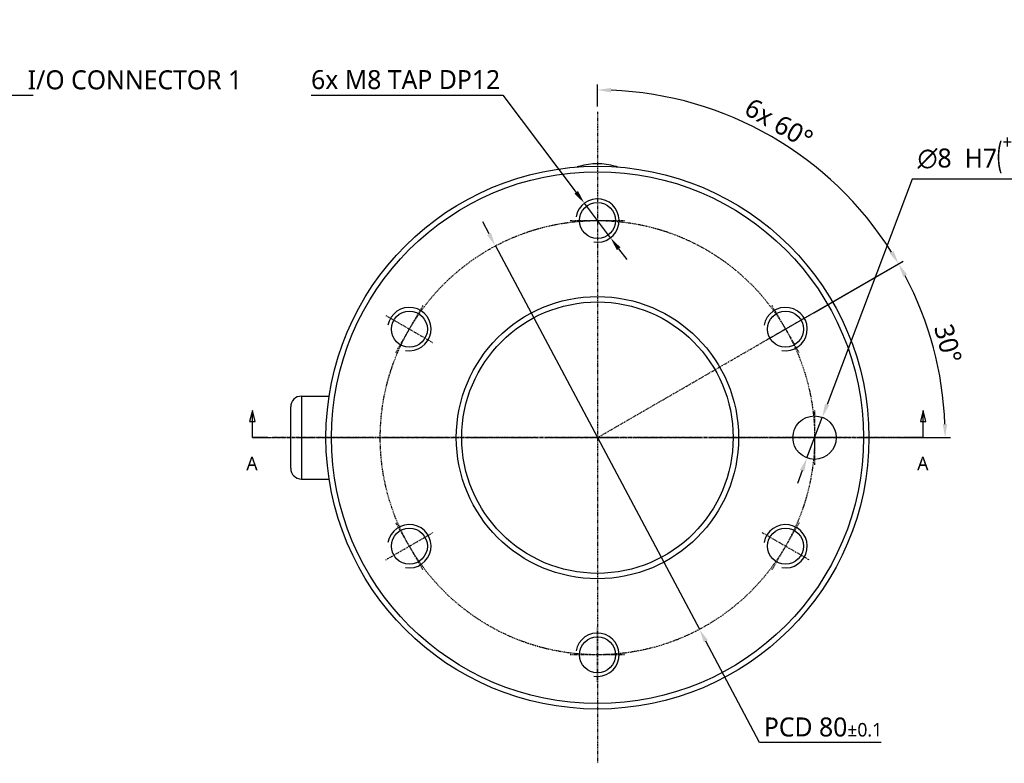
# Model space of a CAD drawing. Header units: millimetres. Extents: x 0 to 7374, y 0 to 4200.
# Tile 554 of 656: x 6038 to 6219, y 146 to 283. Entities that reach past the tile are written whole.
import ezdxf

# ---------------------------------------------------------------- set-up
doc = ezdxf.new("R2010")
doc.units = ezdxf.units.MM
doc.header["$LTSCALE"] = 0.2
doc.linetypes.add('CENTER2', pattern=[1.125, 0.75, -0.125, 0.125, -0.125])
doc.linetypes.add('CHAIN', pattern=[0.7087, 0.4724, -0.0591, 0.1181, -0.0591])
doc.layers.add('01_Object Line', color=4, linetype='Continuous')
doc.layers.add('02_Center Line', color=1, linetype='CENTER2')
doc.styles.add('Rainbow-4.0 Style', font='malgunsl.ttf')
doc.styles.add('레인보우_주 텍스트 2.5mm (ISO)', font='malgun.ttf')
doc.dimstyles.new('Rainbow-4.0 Style', dxfattribs={"dimtxt": 3.5, "dimasz": 2.5, "dimexe": 1, "dimexo": 1, "dimgap": 1, "dimtad": 1, "dimdsep": 46, "dimtxsty": 'Rainbow-4.0 Style', "dimcen": 0, "dimclrd": 251, "dimclre": 251, "dimclrt": 7, "dimazin": 3, "dimtp": 0.1, "dimtm": 0.1, "dimtfac": 0.61, "dimtmove": 0, "dimatfit": 3, "dimfxl": 1, "dimlwd": -1, "dimlwe": -1, "dimarcsym": 1})
doc.dimstyles.new('Rainbow-4.0 Style$3', dxfattribs={"dimtxt": 3.5, "dimasz": 2.5, "dimexe": 1, "dimexo": 1, "dimgap": 1, "dimtad": 1, "dimtoh": 1, "dimdsep": 46, "dimtxsty": 'Rainbow-4.0 Style', "dimcen": 0, "dimclrd": 251, "dimclre": 251, "dimclrt": 7, "dimazin": 3, "dimtp": 0.1, "dimtm": 0.1, "dimtfac": 0.61, "dimtmove": 0, "dimatfit": 3, "dimfxl": 1, "dimlwd": -1, "dimlwe": -1, "dimarcsym": 1})

# ---------------------------------------------------------------- blocks, each defined once
blk = doc.blocks.new('A$Ca63cae35')
for p, q in [((-3.51, 49.93), (-3.51, 49.91)), ((-3.5, 49.91), (-3.5, 49.92)), ((-3.3, 49.97), (-3.3, 49.97)), ((3.3, 49.97), (3.3, 49.97)), ((3.5, 49.92), (3.5, 49.91)), ((3.51, 49.91), (3.51, 49.93)), ((-54.5, 7.65), (-54.5, -7.65)), ((-54.5, 7.65), (-49.41, 7.65)), ((-56.5, -5.65), (-56.5, 5.65)), ((-54.5, -7.65), (-49.41, -7.65))]:
    blk.add_line(p, q)
for centre, radius in [((0, 0), 50), ((0, 0), 49), ((0, 40), 3.32), ((0, 0), 26), ((0, 0), 25), ((-34.64, 20), 3.32), ((34.64, 20), 3.32), ((40, 0), 4), ((-34.64, -20), 3.32), ((34.64, -20), 3.32), ((0, -40), 3.32)]:
    blk.add_circle(centre, radius)
for centre, radius, start, end in [((0, 39.42), 11.08, 108.486, 109.5284), ((-3.51, 49.92), 0.01, 0, 108.486), ((0, 39.42), 11.05, 72.614, 107.386), ((0, 39.42), 11.05, 72.614, 107.386), ((3.51, 49.92), 0.01, 71.514, 180), ((0, 39.42), 11.08, 70.4716, 71.514), ((-54.5, 5.65), 2, 90, 180), ((-54.5, -5.65), 2, 180, 270)]:
    blk.add_arc(centre, radius, start, end)
for centre, major_axis, ratio, start_param in [((-3.51, 49.9), (0.00948, 0.00317), 0.998903, 0.833895), ((3.51, 49.9), (0.00915, 0.00402), 0.99907, 0.834815)]:
    blk.add_ellipse(centre, major_axis=major_axis, ratio=ratio, start_param=start_param, end_param=1.570796)
for points, knots in [([(-3.3, 49.97), (-3.37, 49.95), (-3.45, 49.93), (-3.48, 49.92), (-3.5, 49.91), (-3.5, 49.91), (-3.51, 49.91), (-3.51, 49.91), (-3.51, 49.91), (-3.51, 49.91)], [0, 0, 0, 0, 0.673247, 0.673247, 0.673247, 0.882394, 0.882394, 0.882394, 1, 1, 1, 1]), ([(-3.51, 49.91), (-3.51, 49.91), (-3.51, 49.91), (-3.51, 49.91), (-3.5, 49.91), (-3.49, 49.92), (-3.49, 49.92), (-3.47, 49.92), (-3.45, 49.92), (-3.42, 49.93), (-3.4, 49.94), (-3.36, 49.95), (-3.34, 49.96), (-3.31, 49.97), (-3.31, 49.97), (-3.3, 49.97)], [0.00324294, 0.00324294, 0.00324294, 0.00324294, 0.00455618, 0.00455618, 0.00745588, 0.00745588, 0.01232488, 0.01232488, 0.01834915, 0.01834915, 0.02500498, 0.02500498, 0.03205159, 0.03205159, 0.03373973, 0.03373973, 0.03373973, 0.03373973]), ([(3.3, 49.97), (3.33, 49.96), (3.35, 49.95), (3.39, 49.94), (3.41, 49.94), (3.45, 49.93), (3.47, 49.92), (3.49, 49.92), (3.5, 49.91), (3.51, 49.91), (3.51, 49.91), (3.51, 49.91)], [0, 0, 0, 0, 0.00721459, 0.00721459, 0.01426948, 0.01426948, 0.02133666, 0.02133666, 0.02804947, 0.02804947, 0.03045735, 0.03045735, 0.03045735, 0.03045735])]:
    blk.add_open_spline(points, degree=3, knots=knots)
blk.add_open_spline([(3.51, 49.91), (3.51, 49.91), (3.41, 49.94), (3.3, 49.97)], degree=3)
at = {"layer": '01_Object Line'}
for centre in [(0, 40), (-34.64, 20), (34.64, 20), (-34.64, -20), (34.64, -20), (0, -40)]:
    blk.add_arc(centre, 4, 260, 170, dxfattribs=at)
at = {"layer": '02_Center Line'}
for p, q in [((0, 60), (0, -60)), ((-5, 40), (5, 40)), ((-37.14, 15.67), (-32.14, 24.33)), ((32.14, 24.33), (37.14, 15.67)), ((-38.97, 22.5), (-30.31, 17.5)), ((38.97, 22.5), (30.31, 17.5)), ((0, 0), (30.31, 17.5)), ((40, 5), (40, -5)), ((60, 0), (-60, 0)), ((45, 0), (35, 0)), ((-32.14, -24.33), (-37.14, -15.67)), ((37.14, -15.67), (32.14, -24.33)), ((-38.97, -22.5), (-30.31, -17.5)), ((38.97, -22.5), (30.31, -17.5)), ((0, -45), (0, -35)), ((5, -40), (-5, -40))]:
    blk.add_line(p, q, dxfattribs=at)
blk.add_circle((0, 0), 40, dxfattribs=at)
blk = doc.blocks.new('*D151')
at = {"color": 251, "linetype": 'ByBlock', "transparency": 16777216}
for p, q in [((6091.76, 269.39), (6127.09, 269.39)), ((6127.09, 269.39), (6140.59, 251.46)), ((6146.91, 243.08), (6142.09, 249.47)), ((6148.41, 241.08), (6149.91, 239.08))]:
    blk.add_line(p, q, dxfattribs=at)
at = {"color": 251, "transparency": 16777216}
for points in [[(6140.92, 251.72), (6140.26, 251.21), (6142.09, 249.47)], [(6148.74, 241.33), (6148.08, 240.83), (6146.91, 243.08)]]:
    blk.add_solid(points, dxfattribs=at)
at = {"layer": 'Defpoints', "color": 0, "transparency": 16777216}
for p in [(6142.09, 249.47), (6146.91, 243.08)]:
    blk.add_point(p, dxfattribs=at)
at = {"color": 7, "transparency": 16777216, "insert": (6091.76, 272.21), "char_height": 3.5, "attachment_point": 4, "style": 'Rainbow-4.0 Style'}
blk.add_mtext('6x M8 TAP DP12', dxfattribs=at)
blk = doc.blocks.new('*D152')
at = {"color": 251, "linetype": 'ByBlock', "transparency": 16777216}
for p, q in [((6184.34, 229.27), (6200.83, 238.79)), ((6201.14, 206.27), (6209.55, 206.27))]:
    blk.add_line(p, q, dxfattribs=at)
blk.add_arc((6144.5, 206.27), 64.05, 2.2367, 27.7633, dxfattribs=at)
at = {"color": 251, "transparency": 16777216}
for points in [[(6200.81, 235.9), (6201.54, 236.31), (6199.97, 238.29)], [(6208.91, 208.78), (6208.08, 208.76), (6208.55, 206.27)]]:
    blk.add_solid(points, dxfattribs=at)
at = {"layer": 'Defpoints', "color": 0, "transparency": 16777216}
for p in [(6183.47, 228.77), (6174.81, 223.77), (6207.57, 217.39), (6144.5, 206.27), (6200.14, 206.27)]:
    blk.add_point(p, dxfattribs=at)
at = {"color": 7, "transparency": 16777216, "insert": (6209.08, 223.58), "char_height": 3.5, "attachment_point": 5, "rotation": 285, "style": 'Rainbow-4.0 Style'}
blk.add_mtext('30°', dxfattribs=at)
blk = doc.blocks.new('*D153')
at = {"color": 251, "linetype": 'ByBlock', "transparency": 16777216}
for p, q in [((6202.47, 253.91), (6186.79, 212.35)), ((6262.49, 253.91), (6202.47, 253.91)), ((6183.09, 202.53), (6185.91, 210.01)), ((6182.21, 200.19), (6181.32, 197.85))]:
    blk.add_line(p, q, dxfattribs=at)
at = {"color": 251, "transparency": 16777216}
for points in [[(6186.4, 212.5), (6187.18, 212.21), (6185.91, 210.01)], [(6181.82, 200.34), (6182.6, 200.04), (6183.09, 202.53)]]:
    blk.add_solid(points, dxfattribs=at)
at = {"layer": 'Defpoints', "color": 0, "transparency": 16777216}
for p in [(6185.91, 210.01), (6183.09, 202.53)]:
    blk.add_point(p, dxfattribs=at)
at = {"color": 7, "transparency": 16777216, "insert": (6203.47, 258.47), "char_height": 3.5, "attachment_point": 4, "style": 'Rainbow-4.0 Style'}
blk.add_mtext('∅8 {}{\\C7; H7\\C3;{\\H1.42x;\\W0.5;(}{\\A2;\\H0.71x;+\\S0.015^ 0;}{\\H1.42x;\\W0.5;)}}{{}} PIN HOLE DP8', dxfattribs=at)
blk = doc.blocks.new('*D154')
at = {"color": 251, "linetype": 'ByBlock', "transparency": 16777216}
for p, q in [((6124.54, 243.79), (6123.37, 246)), ((6125.71, 241.59), (6163.29, 170.96)), ((6174.37, 150.13), (6164.46, 168.75)), ((6196.74, 150.13), (6174.37, 150.13))]:
    blk.add_line(p, q, dxfattribs=at)
at = {"color": 251, "transparency": 16777216}
for points in [[(6124.91, 243.99), (6124.17, 243.6), (6125.71, 241.59)], [(6164.83, 168.95), (6164.09, 168.56), (6163.29, 170.96)]]:
    blk.add_solid(points, dxfattribs=at)
at = {"layer": 'Defpoints', "color": 0, "transparency": 16777216}
for p in [(6125.71, 241.59), (6163.29, 170.96)]:
    blk.add_point(p, dxfattribs=at)
at = {"color": 7, "transparency": 16777216, "insert": (6186.05, 152.94), "char_height": 3.5, "attachment_point": 5, "style": 'Rainbow-4.0 Style'}
blk.add_mtext('PCD 80{}{\\H0.71x;\\C3;%%p0.1}', dxfattribs=at)
blk = doc.blocks.new('*D168')
at = {"color": 251, "linetype": 'ByBlock', "transparency": 16777216}
for p, q in [((6144.5, 267.27), (6144.5, 271.33)), ((6175.68, 224.27), (6200.84, 238.8))]:
    blk.add_line(p, q, dxfattribs=at)
blk.add_arc((6144.5, 206.27), 64.06, 32.2363, 87.7637, dxfattribs=at)
at = {"color": 251, "transparency": 16777216}
for points in [[(6146.99, 269.86), (6147.01, 270.7), (6144.5, 270.33)], [(6199.04, 240.66), (6198.33, 240.23), (6199.97, 238.3)]]:
    blk.add_solid(points, dxfattribs=at)
at = {"layer": 'Defpoints', "color": 0, "transparency": 16777216}
for p in [(6144.5, 266.27), (6185.67, 255.34), (6174.81, 223.77), (6144.5, 206.27), (6144.5, 146.27)]:
    blk.add_point(p, dxfattribs=at)
at = {"color": 7, "transparency": 16777216, "insert": (6177.93, 264.18), "char_height": 3.5, "attachment_point": 5, "rotation": 330, "style": 'Rainbow-4.0 Style'}
blk.add_mtext('6x 60°', dxfattribs=at)

msp = doc.modelspace()

# ---------------------------------------------------------------- linework, layer by layer
at = {"layer": '02_Center Line', "linetype": 'Continuous'}
for p, q in [((6080.942, 211.272), (6080.442, 209.272)), ((6080.942, 209.272), (6080.942, 211.272)), ((6081.442, 209.272), (6080.942, 211.272)), ((6204.501, 211.272), (6204.001, 209.272)), ((6204.501, 209.272), (6204.501, 211.272)), ((6205.001, 209.272), (6204.501, 211.272)), ((6080.442, 209.272), (6081.442, 209.272)), ((6080.942, 206.272), (6080.942, 209.272)), ((6204.001, 209.272), (6205.001, 209.272)), ((6204.501, 206.272), (6204.501, 209.272))]:
    msp.add_line(p, q, dxfattribs=at)
at = {"layer": '02_Center Line', "linetype": 'CHAIN', "ltscale": 6.044312}
msp.add_line((6080.942, 206.272), (6203.726, 206.272), dxfattribs=at)
at = {"layer": '02_Center Line', "linetype": 'Continuous', "lineweight": 35}
for p, q in [((6080.942, 206.272), (6083.785, 206.272)), ((6201.657, 206.272), (6204.501, 206.272))]:
    msp.add_line(p, q, dxfattribs=at)
at = {"layer": '02_Center Line', "linetype": 'Continuous', "flags": 128}
for points in [[(6081.442, 209.272), (6080.942, 211.272), (6080.442, 209.272), (6081.442, 209.272)], [(6205.001, 209.272), (6204.501, 211.272), (6204.001, 209.272), (6205.001, 209.272)]]:
    msp.add_lwpolyline(points, dxfattribs=at)
at = {"layer": '02_Center Line'}
for points in [[(6081.442, 209.272), (6080.942, 211.272), (6080.442, 209.272), (6081.442, 209.272)], [(6205.001, 209.272), (6204.501, 211.272), (6204.001, 209.272), (6205.001, 209.272)]]:
    msp.add_solid(points, dxfattribs=at)

# ---------------------------------------------------------------- block references
msp.add_blockref('A$Ca63cae35', (6144.501, 206.272))

# ---------------------------------------------------------------- texts
at = {"color": 7, "insert": (6039.57, 270.391), "char_height": 3.5, "attachment_point": 7, "style": 'Rainbow-4.0 Style'}
msp.add_mtext('I/O CONNECTOR 1', dxfattribs=at)
at = {"layer": '02_Center Line', "char_height": 2.5, "attachment_point": 7, "style": '레인보우_주 텍스트 2.5mm (ISO)'}
for insert in [(6079.833, 200.272), (6203.392, 200.272)]:
    msp.add_mtext('A', dxfattribs=dict(at, insert=insert))

# ---------------------------------------------------------------- dimensions: what is measured, and where the dimension line sits
for p1, p2, text, override, picture, middle in [((6146.907, 243.077), (6142.094, 249.468), '6x M8 TAP DP12', {"dimtdec": 3}, '*D151', (6108.925, 269.388)), ((6183.089, 202.53), (6185.912, 210.015), '<> {}{\\C7; H7\\C3;{\\H1.42x;\\W0.5;(}{\\A2;\\H0.71x;+\\S0.015^ 0;}{\\H1.42x;\\W0.5;)}}{{}} PIN HOLE DP8', {"dimtdec": 3}, '*D153', (6232.979, 253.909)), ((6125.713, 241.586), (6163.288, 170.959), '<>{}{\\H0.71x;\\C3;%%p0.1}', {"dimpost": 'PCD <>', "dimtm": 0.1}, '*D154', (6186.053, 150.127))]:
    dim = msp.add_diameter_dim_2p(p1=p1, p2=p2, text=text, dimstyle='Rainbow-4.0 Style$3', override=override)
    dim.commit()
    dim.dimension.update_dxf_attribs({"geometry": picture, "text_midpoint": middle, "dimtype": 163})
dim = msp.add_angular_dim_2l(base=(6185.675, 255.342), line1=((6144.501, 266.272), (6144.501, 146.272)), line2=((6144.501, 206.272), (6174.811, 223.772)), text='6x <>', dimstyle='Rainbow-4.0 Style')
dim.commit()
dim.dimension.update_dxf_attribs({"geometry": '*D168', "text_midpoint": (6177.934, 264.18)})
dim = msp.add_angular_dim_2l(base=(6207.573, 217.394), line1=((6144.501, 206.272), (6200.142, 206.272)), line2=((6183.472, 228.772), (6174.811, 223.772)), dimstyle='Rainbow-4.0 Style', override={"dimtol": 0, "dimlim": 0, "dimtp": 0.1, "dimtm": 0.1, "dimtfac": 0.61, "dimtdec": 2, "dimtolj": 0, "dimtzin": 8})
dim.commit()
dim.dimension.update_dxf_attribs({"geometry": '*D152', "text_midpoint": (6209.079, 223.576)})

# ---------------------------------------------------------------- leaders
at = {"annotation_type": 0, "has_hookline": 1, "hookline_direction": 0}
msp.add_leader([(5998.779, 209.151), (6036.07, 269.391), (6038.57, 269.391)], dimstyle='Rainbow-4.0 Style', dxfattribs=at)

doc.saveas('drawing.dxf')
